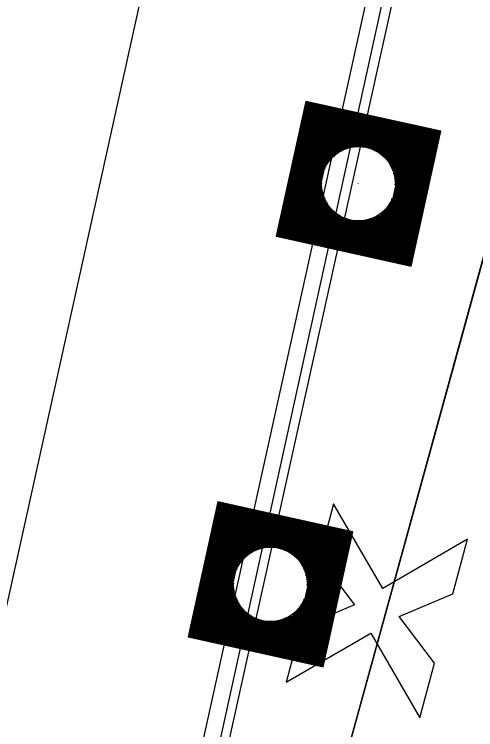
# Model space of a CAD drawing. Extents: x 14104283 to 14120882, y 8635219 to 8671666.
# Drawn here: x 14107639.55 to 14107662.05, y 8638351.42 to 8638386.3 of the extents above; entities that cross this region are included whole.
import ezdxf

# ---------------------------------------------------------------- set-up
doc = ezdxf.new("R2010")
doc.units = 0
for name, color, linetype in [('Cell', 7, 'Continuous'), ('Default', 7, 'Continuous'), ('dsnCellElements', 7, 'Continuous'), ('dsnNonPlotable', 7, 'Continuous'), ('dsnPaintExistingBrokenLaneLineWhite', 7, 'Continuous'), ('dsnPaintExistingDoubleCenterYellow', 7, 'Continuous'), ('dsnStdLabel', 7, 'Continuous'), ('dsnTapeExistingChannelizingLaneYellow', 7, 'Continuous')]:
    doc.layers.add(name, color=color, linetype=linetype)

msp = doc.modelspace()

# ---------------------------------------------------------------- linework, layer by layer
at = {"layer": 'Cell'}
for p, q in [((14107655.124, 8638362.434), (14107654.416, 8638359.777)), ((14107657.517, 8638358.305), (14107655.124, 8638362.434)), ((14107661.647, 8638360.698), (14107657.517, 8638358.305)), ((14107660.939, 8638358.041), (14107661.647, 8638360.698)), ((14107654.416, 8638359.777), (14107656.141, 8638357.507)), ((14107658.315, 8638356.928), (14107660.939, 8638358.041)), ((14107656.141, 8638357.507), (14107653.516, 8638356.394)), ((14107660.039, 8638354.658), (14107658.315, 8638356.928)), ((14107653.516, 8638356.394), (14107652.809, 8638353.737)), ((14107652.809, 8638353.737), (14107656.938, 8638356.13)), ((14107656.938, 8638356.13), (14107659.332, 8638352.001)), ((14107659.332, 8638352.001), (14107660.039, 8638354.658))]:
    msp.add_line(p, q, dxfattribs=at)
at = {"layer": 'Default'}
msp.add_line((14107707.571, 8638617.247), (14107624.545, 8638241.306), dxfattribs=at)
for points in [[(14107649.225, 8638236.009), (14107625.784, 8638241.158), (14107690.68, 8638477.29), (14107720.435, 8638614.092), (14107731.396, 8638611.426)], [(14107392.916, 8637186.73), (14107369.481, 8637191.905), (14107655.088, 8638485.136), (14107678.523, 8638479.961)]]:
    msp.add_lwpolyline(points, close=True, dxfattribs=at)
at = {"layer": 'dsnCellElements'}
for centre in [(14107656.332, 8638378.038), (14107652.04, 8638358.504)]:
    msp.add_circle(centre, 1.815, dxfattribs=at)
at = {"layer": 'dsnNonPlotable'}
for p, q in [((14107656.31, 8638378.043), (14107656.309, 8638378.04)), ((14107652.019, 8638358.509), (14107652.018, 8638358.505))]:
    msp.add_line(p, q, dxfattribs=at)
at = {"layer": 'dsnPaintExistingBrokenLaneLineWhite'}
msp.add_line((14107381.198, 8637189.318), (14107721.794, 8638731.536), dxfattribs=at)
at = {"layer": 'dsnPaintExistingDoubleCenterYellow'}
msp.add_line((14107435.782, 8637377.61), (14107677.97, 8638480.082), dxfattribs=at)
at = {"layer": 'dsnStdLabel'}
for points in [[(14107658.895, 8638374.022), (14107660.348, 8638380.602), (14107653.769, 8638382.055), (14107652.315, 8638375.475), (14107658.895, 8638374.022)], [(14107658.891, 8638374.023), (14107660.344, 8638380.599), (14107653.771, 8638382.05), (14107652.32, 8638375.478), (14107658.896, 8638374.026)], [(14107658.888, 8638374.024), (14107660.34, 8638380.596), (14107653.774, 8638382.046), (14107652.324, 8638375.481), (14107658.897, 8638374.029)], [(14107658.885, 8638374.18), (14107660.296, 8638380.568), (14107653.802, 8638382.003), (14107652.367, 8638375.508), (14107658.904, 8638374.065)], [(14107658.858, 8638374.224), (14107660.253, 8638380.541), (14107653.829, 8638381.96), (14107652.411, 8638375.536), (14107658.912, 8638374.1)], [(14107658.83, 8638374.267), (14107660.21, 8638380.513), (14107653.857, 8638381.916), (14107652.454, 8638375.564), (14107658.92, 8638374.135)], [(14107658.803, 8638374.31), (14107660.166, 8638380.486), (14107653.885, 8638381.873), (14107652.497, 8638375.591), (14107658.885, 8638374.18)], [(14107658.775, 8638374.353), (14107660.123, 8638380.458), (14107653.912, 8638381.83), (14107652.54, 8638375.619), (14107658.858, 8638374.224)], [(14107658.747, 8638374.397), (14107660.08, 8638380.43), (14107653.94, 8638381.786), (14107652.584, 8638375.646), (14107658.83, 8638374.267)], [(14107658.72, 8638374.44), (14107660.037, 8638380.403), (14107653.967, 8638381.743), (14107652.627, 8638375.674), (14107658.803, 8638374.31)], [(14107658.692, 8638374.483), (14107659.993, 8638380.375), (14107653.995, 8638381.7), (14107652.67, 8638375.702), (14107658.775, 8638374.353)], [(14107658.664, 8638374.526), (14107659.95, 8638380.348), (14107654.023, 8638381.657), (14107652.714, 8638375.729), (14107658.747, 8638374.397)], [(14107658.637, 8638374.57), (14107659.907, 8638380.32), (14107654.05, 8638381.613), (14107652.757, 8638375.757), (14107658.72, 8638374.44)], [(14107658.609, 8638374.613), (14107659.864, 8638380.292), (14107654.078, 8638381.57), (14107652.8, 8638375.784), (14107658.692, 8638374.483)], [(14107658.582, 8638374.656), (14107659.82, 8638380.265), (14107654.105, 8638381.527), (14107652.843, 8638375.812), (14107658.664, 8638374.526)], [(14107658.554, 8638374.7), (14107659.777, 8638380.237), (14107654.133, 8638381.484), (14107652.887, 8638375.84), (14107658.637, 8638374.57)], [(14107658.526, 8638374.743), (14107659.734, 8638380.209), (14107654.161, 8638381.44), (14107652.93, 8638375.867), (14107658.609, 8638374.613)], [(14107658.499, 8638374.786), (14107659.69, 8638380.182), (14107654.188, 8638381.397), (14107652.973, 8638375.895), (14107658.582, 8638374.656)], [(14107658.471, 8638374.829), (14107659.647, 8638380.154), (14107654.216, 8638381.354), (14107653.016, 8638375.923), (14107658.554, 8638374.7)], [(14107658.443, 8638374.873), (14107659.604, 8638380.127), (14107654.244, 8638381.31), (14107653.06, 8638375.95), (14107658.526, 8638374.743)], [(14107658.416, 8638374.916), (14107659.561, 8638380.099), (14107654.271, 8638381.267), (14107653.103, 8638375.978), (14107658.499, 8638374.786)], [(14107658.388, 8638374.959), (14107659.517, 8638380.071), (14107654.299, 8638381.224), (14107653.146, 8638376.005), (14107658.471, 8638374.829)], [(14107658.361, 8638375.002), (14107659.474, 8638380.044), (14107654.326, 8638381.181), (14107653.19, 8638376.033), (14107658.443, 8638374.873)], [(14107658.333, 8638375.046), (14107659.431, 8638380.016), (14107654.354, 8638381.137), (14107653.233, 8638376.061), (14107658.416, 8638374.916)], [(14107658.305, 8638375.089), (14107659.387, 8638379.989), (14107654.382, 8638381.094), (14107653.276, 8638376.088), (14107658.388, 8638374.959)], [(14107658.278, 8638375.132), (14107659.344, 8638379.961), (14107654.409, 8638381.051), (14107653.319, 8638376.116), (14107658.361, 8638375.002)], [(14107658.25, 8638375.176), (14107659.301, 8638379.933), (14107654.437, 8638381.008), (14107653.363, 8638376.144), (14107658.333, 8638375.046)], [(14107658.223, 8638375.219), (14107659.258, 8638379.906), (14107654.465, 8638380.964), (14107653.406, 8638376.171), (14107658.305, 8638375.089)], [(14107658.195, 8638375.262), (14107659.214, 8638379.878), (14107654.492, 8638380.921), (14107653.449, 8638376.199), (14107658.278, 8638375.132)], [(14107658.167, 8638375.305), (14107659.171, 8638379.85), (14107654.52, 8638380.878), (14107653.492, 8638376.226), (14107658.25, 8638375.176)], [(14107658.14, 8638375.349), (14107659.128, 8638379.823), (14107654.547, 8638380.834), (14107653.536, 8638376.254), (14107658.223, 8638375.219)], [(14107658.112, 8638375.392), (14107659.085, 8638379.795), (14107654.575, 8638380.791), (14107653.579, 8638376.282), (14107658.195, 8638375.262)], [(14107658.084, 8638375.435), (14107659.041, 8638379.768), (14107654.603, 8638380.748), (14107653.622, 8638376.309), (14107658.167, 8638375.305)], [(14107658.057, 8638375.478), (14107658.998, 8638379.74), (14107654.63, 8638380.705), (14107653.666, 8638376.337), (14107658.14, 8638375.349)], [(14107658.029, 8638375.522), (14107658.955, 8638379.712), (14107654.658, 8638380.661), (14107653.709, 8638376.364), (14107658.112, 8638375.392)], [(14107658.002, 8638375.565), (14107658.911, 8638379.685), (14107654.685, 8638380.618), (14107653.752, 8638376.392), (14107658.084, 8638375.435)], [(14107657.974, 8638375.608), (14107658.868, 8638379.657), (14107654.713, 8638380.575), (14107653.795, 8638376.42), (14107658.057, 8638375.478)], [(14107657.946, 8638375.652), (14107658.825, 8638379.629), (14107654.741, 8638380.532), (14107653.839, 8638376.447), (14107658.029, 8638375.522)], [(14107657.919, 8638375.695), (14107658.782, 8638379.602), (14107654.768, 8638380.488), (14107653.882, 8638376.475), (14107658.002, 8638375.565)], [(14107657.891, 8638375.738), (14107658.738, 8638379.574), (14107654.796, 8638380.445), (14107653.925, 8638376.503), (14107657.974, 8638375.608)], [(14107657.864, 8638375.781), (14107658.695, 8638379.547), (14107654.824, 8638380.402), (14107653.968, 8638376.53), (14107657.946, 8638375.652)], [(14107657.836, 8638375.825), (14107658.652, 8638379.519), (14107654.851, 8638380.358), (14107654.012, 8638376.558), (14107657.919, 8638375.695)], [(14107657.808, 8638375.868), (14107658.609, 8638379.491), (14107654.879, 8638380.315), (14107654.055, 8638376.585), (14107657.891, 8638375.738)], [(14107657.781, 8638375.911), (14107658.565, 8638379.464), (14107654.906, 8638380.272), (14107654.098, 8638376.613), (14107657.864, 8638375.781)], [(14107657.753, 8638375.955), (14107658.522, 8638379.436), (14107654.934, 8638380.229), (14107654.142, 8638376.641), (14107657.836, 8638375.825)], [(14107657.725, 8638375.998), (14107658.479, 8638379.409), (14107654.962, 8638380.185), (14107654.185, 8638376.668), (14107657.808, 8638375.868)], [(14107656.382, 8638379.835), (14107654.989, 8638380.142), (14107654.682, 8638378.75)], [(14107656.225, 8638379.832), (14107655.017, 8638380.099), (14107654.75, 8638378.891)], [(14107656.106, 8638379.821), (14107655.044, 8638380.056), (14107654.81, 8638378.994)], [(14107656.007, 8638379.806), (14107655.072, 8638380.012), (14107654.866, 8638379.077)], [(14107655.921, 8638379.788), (14107655.1, 8638379.969), (14107654.918, 8638379.148)], [(14107655.843, 8638379.768), (14107655.127, 8638379.926), (14107654.969, 8638379.21)], [(14107655.773, 8638379.746), (14107655.155, 8638379.882), (14107655.019, 8638379.265)], [(14107655.707, 8638379.723), (14107655.183, 8638379.839), (14107655.067, 8638379.314)], [(14107655.647, 8638379.699), (14107655.21, 8638379.796), (14107655.114, 8638379.359)], [(14107655.59, 8638379.675), (14107655.238, 8638379.753), (14107655.16, 8638379.401)], [(14107655.536, 8638379.65), (14107655.265, 8638379.709), (14107655.206, 8638379.439)], [(14107655.486, 8638379.624), (14107655.293, 8638379.666), (14107655.251, 8638379.473)], [(14107655.438, 8638379.597), (14107655.321, 8638379.623), (14107655.295, 8638379.506)], [(14107655.392, 8638379.57), (14107655.348, 8638379.579), (14107655.339, 8638379.536)], [(14107658.128, 8638377.989), (14107658.435, 8638379.381), (14107657.043, 8638379.688)], [(14107658.125, 8638378.146), (14107658.392, 8638379.353), (14107657.184, 8638379.62)], [(14107658.114, 8638378.264), (14107658.349, 8638379.326), (14107657.287, 8638379.56)], [(14107658.099, 8638378.363), (14107658.306, 8638379.298), (14107657.37, 8638379.505)], [(14107658.081, 8638378.449), (14107658.262, 8638379.27), (14107657.441, 8638379.452)], [(14107658.061, 8638378.527), (14107658.219, 8638379.243), (14107657.503, 8638379.401)], [(14107658.039, 8638378.598), (14107658.176, 8638379.215), (14107657.558, 8638379.352)], [(14107658.017, 8638378.663), (14107658.133, 8638379.188), (14107657.608, 8638379.304)], [(14107657.993, 8638378.724), (14107658.089, 8638379.16), (14107657.653, 8638379.256)], [(14107657.968, 8638378.78), (14107658.046, 8638379.132), (14107657.694, 8638379.21)], [(14107657.943, 8638378.834), (14107658.003, 8638379.105), (14107657.732, 8638379.165)], [(14107657.917, 8638378.885), (14107657.959, 8638379.077), (14107657.767, 8638379.12)], [(14107657.89, 8638378.933), (14107657.916, 8638379.05), (14107657.799, 8638379.075)], [(14107657.863, 8638378.978), (14107657.873, 8638379.022), (14107657.829, 8638379.032)], [(14107654.536, 8638378.088), (14107654.228, 8638376.696), (14107655.62, 8638376.388)], [(14107654.538, 8638377.931), (14107654.271, 8638376.723), (14107655.479, 8638376.457)], [(14107654.549, 8638377.813), (14107654.315, 8638376.751), (14107655.376, 8638376.517)], [(14107654.564, 8638377.714), (14107654.358, 8638376.779), (14107655.293, 8638376.572)], [(14107654.583, 8638377.627), (14107654.401, 8638376.806), (14107655.222, 8638376.625)], [(14107654.603, 8638377.55), (14107654.444, 8638376.834), (14107655.16, 8638376.676)], [(14107654.624, 8638377.479), (14107654.488, 8638376.862), (14107655.105, 8638376.725)], [(14107654.647, 8638377.414), (14107654.531, 8638376.889), (14107655.056, 8638376.773)], [(14107654.671, 8638377.353), (14107654.574, 8638376.917), (14107655.011, 8638376.82)], [(14107654.695, 8638377.296), (14107654.618, 8638376.944), (14107654.97, 8638376.867)], [(14107654.721, 8638377.243), (14107654.661, 8638376.972), (14107654.932, 8638376.912)], [(14107654.747, 8638377.192), (14107654.704, 8638377), (14107654.897, 8638376.957)], [(14107654.773, 8638377.144), (14107654.747, 8638377.027), (14107654.864, 8638377.001)], [(14107654.8, 8638377.099), (14107654.791, 8638377.055), (14107654.834, 8638377.045)], [(14107657.643, 8638376.128), (14107657.854, 8638377.083)], [(14107657.67, 8638376.084), (14107657.913, 8638377.186)], [(14107657.698, 8638376.041), (14107657.982, 8638377.327)], [(14107657.449, 8638376.431), (14107657.504, 8638376.676)], [(14107657.477, 8638376.387), (14107657.55, 8638376.717)], [(14107657.504, 8638376.344), (14107657.597, 8638376.762)], [(14107657.532, 8638376.301), (14107657.645, 8638376.812)], [(14107657.56, 8638376.257), (14107657.694, 8638376.867)], [(14107657.587, 8638376.214), (14107657.745, 8638376.929)], [(14107657.615, 8638376.171), (14107657.798, 8638377)], [(14107656.891, 8638376.331), (14107657.615, 8638376.171)], [(14107656.956, 8638376.354), (14107657.587, 8638376.214)], [(14107657.017, 8638376.377), (14107657.56, 8638376.257)], [(14107657.074, 8638376.402), (14107657.532, 8638376.301)], [(14107657.127, 8638376.427), (14107657.504, 8638376.344)], [(14107657.178, 8638376.453), (14107657.477, 8638376.387)], [(14107657.226, 8638376.48), (14107657.449, 8638376.431)], [(14107657.272, 8638376.507), (14107657.422, 8638376.474)], [(14107657.422, 8638376.474), (14107657.458, 8638376.638)], [(14107656.282, 8638376.242), (14107657.781, 8638375.911)], [(14107656.439, 8638376.245), (14107657.753, 8638375.955)], [(14107656.557, 8638376.256), (14107657.725, 8638375.998)], [(14107656.656, 8638376.271), (14107657.698, 8638376.041)], [(14107656.743, 8638376.289), (14107657.67, 8638376.084)], [(14107656.82, 8638376.309), (14107657.643, 8638376.128)], [(14107654.604, 8638354.488), (14107656.057, 8638361.067), (14107649.477, 8638362.521), (14107648.024, 8638355.941), (14107654.604, 8638354.488)], [(14107654.6, 8638354.489), (14107656.053, 8638361.065), (14107649.48, 8638362.516), (14107648.028, 8638355.944), (14107654.605, 8638354.491)], [(14107654.597, 8638354.489), (14107656.048, 8638361.062), (14107649.483, 8638362.512), (14107648.033, 8638355.946), (14107654.605, 8638354.495)], [(14107654.594, 8638354.646), (14107656.005, 8638361.034), (14107649.51, 8638362.469), (14107648.076, 8638355.974), (14107654.613, 8638354.53)], [(14107654.567, 8638354.689), (14107655.962, 8638361.007), (14107649.538, 8638362.425), (14107648.119, 8638356.002), (14107654.621, 8638354.566)], [(14107654.539, 8638354.733), (14107655.918, 8638360.979), (14107649.566, 8638362.382), (14107648.163, 8638356.029), (14107654.629, 8638354.601)], [(14107654.511, 8638354.776), (14107655.875, 8638360.951), (14107649.593, 8638362.339), (14107648.206, 8638356.057), (14107654.594, 8638354.646)], [(14107654.484, 8638354.819), (14107655.832, 8638360.924), (14107649.621, 8638362.296), (14107648.249, 8638356.085), (14107654.567, 8638354.689)], [(14107654.456, 8638354.862), (14107655.789, 8638360.896), (14107649.649, 8638362.252), (14107648.292, 8638356.112), (14107654.539, 8638354.733)], [(14107654.428, 8638354.906), (14107655.745, 8638360.869), (14107649.676, 8638362.209), (14107648.336, 8638356.14), (14107654.511, 8638354.776)], [(14107654.401, 8638354.949), (14107655.702, 8638360.841), (14107649.704, 8638362.166), (14107648.379, 8638356.167), (14107654.484, 8638354.819)], [(14107654.373, 8638354.992), (14107655.659, 8638360.813), (14107649.731, 8638362.122), (14107648.422, 8638356.195), (14107654.456, 8638354.862)], [(14107654.346, 8638355.036), (14107655.616, 8638360.786), (14107649.759, 8638362.079), (14107648.466, 8638356.223), (14107654.428, 8638354.906)], [(14107654.318, 8638355.079), (14107655.572, 8638360.758), (14107649.787, 8638362.036), (14107648.509, 8638356.25), (14107654.401, 8638354.949)], [(14107654.29, 8638355.122), (14107655.529, 8638360.73), (14107649.814, 8638361.993), (14107648.552, 8638356.278), (14107654.373, 8638354.992)], [(14107654.263, 8638355.165), (14107655.486, 8638360.703), (14107649.842, 8638361.949), (14107648.595, 8638356.306), (14107654.346, 8638355.036)], [(14107654.235, 8638355.209), (14107655.442, 8638360.675), (14107649.87, 8638361.906), (14107648.639, 8638356.333), (14107654.318, 8638355.079)], [(14107654.207, 8638355.252), (14107655.399, 8638360.648), (14107649.897, 8638361.863), (14107648.682, 8638356.361), (14107654.29, 8638355.122)], [(14107654.18, 8638355.295), (14107655.356, 8638360.62), (14107649.925, 8638361.82), (14107648.725, 8638356.388), (14107654.263, 8638355.165)], [(14107654.152, 8638355.338), (14107655.313, 8638360.592), (14107649.952, 8638361.776), (14107648.768, 8638356.416), (14107654.235, 8638355.209)], [(14107654.125, 8638355.382), (14107655.269, 8638360.565), (14107649.98, 8638361.733), (14107648.812, 8638356.444), (14107654.207, 8638355.252)], [(14107654.097, 8638355.425), (14107655.226, 8638360.537), (14107650.008, 8638361.69), (14107648.855, 8638356.471), (14107654.18, 8638355.295)], [(14107654.069, 8638355.468), (14107655.183, 8638360.51), (14107650.035, 8638361.646), (14107648.898, 8638356.499), (14107654.152, 8638355.338)], [(14107654.042, 8638355.512), (14107655.14, 8638360.482), (14107650.063, 8638361.603), (14107648.942, 8638356.526), (14107654.125, 8638355.382)], [(14107654.014, 8638355.555), (14107655.096, 8638360.454), (14107650.09, 8638361.56), (14107648.985, 8638356.554), (14107654.097, 8638355.425)], [(14107653.987, 8638355.598), (14107655.053, 8638360.427), (14107650.118, 8638361.517), (14107649.028, 8638356.582), (14107654.069, 8638355.468)], [(14107653.959, 8638355.641), (14107655.01, 8638360.399), (14107650.146, 8638361.473), (14107649.071, 8638356.609), (14107654.042, 8638355.512)], [(14107653.931, 8638355.685), (14107654.966, 8638360.371), (14107650.173, 8638361.43), (14107649.115, 8638356.637), (14107654.014, 8638355.555)], [(14107653.904, 8638355.728), (14107654.923, 8638360.344), (14107650.201, 8638361.387), (14107649.158, 8638356.665), (14107653.987, 8638355.598)], [(14107653.876, 8638355.771), (14107654.88, 8638360.316), (14107650.229, 8638361.344), (14107649.201, 8638356.692), (14107653.959, 8638355.641)], [(14107653.848, 8638355.814), (14107654.837, 8638360.289), (14107650.256, 8638361.3), (14107649.245, 8638356.72), (14107653.931, 8638355.685)], [(14107653.821, 8638355.858), (14107654.793, 8638360.261), (14107650.284, 8638361.257), (14107649.288, 8638356.747), (14107653.904, 8638355.728)], [(14107653.793, 8638355.901), (14107654.75, 8638360.233), (14107650.311, 8638361.214), (14107649.331, 8638356.775), (14107653.876, 8638355.771)], [(14107653.766, 8638355.944), (14107654.707, 8638360.206), (14107650.339, 8638361.17), (14107649.374, 8638356.803), (14107653.848, 8638355.814)], [(14107653.738, 8638355.988), (14107654.664, 8638360.178), (14107650.367, 8638361.127), (14107649.418, 8638356.83), (14107653.821, 8638355.858)], [(14107653.71, 8638356.031), (14107654.62, 8638360.151), (14107650.394, 8638361.084), (14107649.461, 8638356.858), (14107653.793, 8638355.901)], [(14107653.683, 8638356.074), (14107654.577, 8638360.123), (14107650.422, 8638361.041), (14107649.504, 8638356.885), (14107653.766, 8638355.944)], [(14107653.655, 8638356.117), (14107654.534, 8638360.095), (14107650.449, 8638360.997), (14107649.547, 8638356.913), (14107653.738, 8638355.988)], [(14107653.628, 8638356.161), (14107654.49, 8638360.068), (14107650.477, 8638360.954), (14107649.591, 8638356.941), (14107653.71, 8638356.031)], [(14107653.6, 8638356.204), (14107654.447, 8638360.04), (14107650.505, 8638360.911), (14107649.634, 8638356.968), (14107653.683, 8638356.074)], [(14107653.572, 8638356.247), (14107654.404, 8638360.012), (14107650.532, 8638360.867), (14107649.677, 8638356.996), (14107653.655, 8638356.117)], [(14107653.545, 8638356.29), (14107654.361, 8638359.985), (14107650.56, 8638360.824), (14107649.721, 8638357.024), (14107653.628, 8638356.161)], [(14107653.517, 8638356.334), (14107654.317, 8638359.957), (14107650.588, 8638360.781), (14107649.764, 8638357.051), (14107653.6, 8638356.204)], [(14107653.489, 8638356.377), (14107654.274, 8638359.93), (14107650.615, 8638360.738), (14107649.807, 8638357.079), (14107653.572, 8638356.247)], [(14107653.462, 8638356.42), (14107654.231, 8638359.902), (14107650.643, 8638360.694), (14107649.85, 8638357.106), (14107653.545, 8638356.29)], [(14107653.434, 8638356.464), (14107654.188, 8638359.874), (14107650.67, 8638360.651), (14107649.894, 8638357.134), (14107653.517, 8638356.334)], [(14107652.09, 8638360.3), (14107650.698, 8638360.608), (14107650.391, 8638359.216)], [(14107651.933, 8638360.298), (14107650.726, 8638360.565), (14107650.459, 8638359.357)], [(14107651.815, 8638360.287), (14107650.753, 8638360.521), (14107650.519, 8638359.46)], [(14107651.716, 8638360.271), (14107650.781, 8638360.478), (14107650.574, 8638359.543)], [(14107651.63, 8638360.253), (14107650.808, 8638360.435), (14107650.627, 8638359.614)], [(14107651.552, 8638360.233), (14107650.836, 8638360.391), (14107650.678, 8638359.676)], [(14107651.481, 8638360.212), (14107650.864, 8638360.348), (14107650.727, 8638359.731)], [(14107651.416, 8638360.189), (14107650.891, 8638360.305), (14107650.775, 8638359.78)], [(14107651.355, 8638360.165), (14107650.919, 8638360.262), (14107650.823, 8638359.825)], [(14107651.299, 8638360.141), (14107650.947, 8638360.218), (14107650.869, 8638359.866)], [(14107651.245, 8638360.115), (14107650.974, 8638360.175), (14107650.914, 8638359.904)], [(14107651.194, 8638360.089), (14107651.002, 8638360.132), (14107650.959, 8638359.939)], [(14107651.146, 8638360.063), (14107651.029, 8638360.089), (14107651.004, 8638359.972)], [(14107651.101, 8638360.036), (14107651.057, 8638360.045), (14107651.047, 8638360.002)], [(14107653.837, 8638358.454), (14107654.144, 8638359.847), (14107652.752, 8638360.154)], [(14107653.834, 8638358.611), (14107654.101, 8638359.819), (14107652.893, 8638360.086)], [(14107653.823, 8638358.73), (14107654.058, 8638359.791), (14107652.996, 8638360.026)], [(14107653.808, 8638358.829), (14107654.014, 8638359.764), (14107653.079, 8638359.97)], [(14107653.79, 8638358.915), (14107653.971, 8638359.736), (14107653.15, 8638359.918)], [(14107653.77, 8638358.993), (14107653.928, 8638359.709), (14107653.212, 8638359.867)], [(14107653.748, 8638359.063), (14107653.885, 8638359.681), (14107653.267, 8638359.817)], [(14107653.725, 8638359.129), (14107653.841, 8638359.653), (14107653.317, 8638359.769)], [(14107653.702, 8638359.189), (14107653.798, 8638359.626), (14107653.362, 8638359.722)], [(14107653.677, 8638359.246), (14107653.755, 8638359.598), (14107653.403, 8638359.676)], [(14107653.652, 8638359.3), (14107653.711, 8638359.571), (14107653.441, 8638359.63)], [(14107653.626, 8638359.35), (14107653.668, 8638359.543), (14107653.476, 8638359.585)], [(14107653.599, 8638359.398), (14107653.625, 8638359.515), (14107653.508, 8638359.541)], [(14107653.572, 8638359.444), (14107653.582, 8638359.488), (14107653.538, 8638359.497)], [(14107650.244, 8638358.554), (14107649.937, 8638357.162), (14107651.329, 8638356.854)], [(14107650.247, 8638358.397), (14107649.98, 8638357.189), (14107651.188, 8638356.923)], [(14107650.258, 8638358.279), (14107650.023, 8638357.217), (14107651.085, 8638356.982)], [(14107650.273, 8638358.18), (14107650.067, 8638357.244), (14107651.002, 8638357.038)], [(14107650.291, 8638358.093), (14107650.11, 8638357.272), (14107650.931, 8638357.091)], [(14107650.311, 8638358.016), (14107650.153, 8638357.3), (14107650.869, 8638357.142)], [(14107650.333, 8638357.945), (14107650.197, 8638357.327), (14107650.814, 8638357.191)], [(14107650.356, 8638357.88), (14107650.24, 8638357.355), (14107650.765, 8638357.239)], [(14107650.379, 8638357.819), (14107650.283, 8638357.383), (14107650.72, 8638357.286)], [(14107650.404, 8638357.762), (14107650.326, 8638357.41), (14107650.678, 8638357.332)], [(14107650.429, 8638357.709), (14107650.37, 8638357.438), (14107650.64, 8638357.378)], [(14107650.455, 8638357.658), (14107650.413, 8638357.465), (14107650.605, 8638357.423)], [(14107650.482, 8638357.61), (14107650.456, 8638357.493), (14107650.573, 8638357.467)], [(14107650.509, 8638357.564), (14107650.499, 8638357.521), (14107650.543, 8638357.511)], [(14107653.351, 8638356.593), (14107653.562, 8638357.549)], [(14107653.379, 8638356.55), (14107653.622, 8638357.652)], [(14107653.407, 8638356.507), (14107653.691, 8638357.793)], [(14107653.158, 8638356.896), (14107653.212, 8638357.142)], [(14107653.186, 8638356.853), (14107653.259, 8638357.183)], [(14107653.213, 8638356.81), (14107653.306, 8638357.228)], [(14107653.241, 8638356.766), (14107653.354, 8638357.278)], [(14107653.269, 8638356.723), (14107653.403, 8638357.333)], [(14107653.296, 8638356.68), (14107653.454, 8638357.395)], [(14107653.324, 8638356.637), (14107653.507, 8638357.466)], [(14107652.6, 8638356.797), (14107653.324, 8638356.637)], [(14107652.665, 8638356.819), (14107653.296, 8638356.68)], [(14107652.726, 8638356.843), (14107653.269, 8638356.723)], [(14107652.783, 8638356.868), (14107653.241, 8638356.766)], [(14107652.836, 8638356.893), (14107653.213, 8638356.81)], [(14107652.887, 8638356.919), (14107653.186, 8638356.853)], [(14107652.935, 8638356.946), (14107653.158, 8638356.896)], [(14107652.98, 8638356.973), (14107653.13, 8638356.94)], [(14107653.13, 8638356.94), (14107653.167, 8638357.104)], [(14107651.991, 8638356.708), (14107653.489, 8638356.377)], [(14107652.148, 8638356.711), (14107653.462, 8638356.42)], [(14107652.266, 8638356.722), (14107653.434, 8638356.464)], [(14107652.365, 8638356.737), (14107653.407, 8638356.507)], [(14107652.452, 8638356.755), (14107653.379, 8638356.55)], [(14107652.529, 8638356.775), (14107653.351, 8638356.593)]]:
    msp.add_lwpolyline(points, dxfattribs=at)
at = {"layer": 'dsnTapeExistingChannelizingLaneYellow'}
msp.add_line((14107690.68, 8638477.29), (14107625.689, 8638240.725), dxfattribs=at)

doc.saveas('drawing.dxf')
